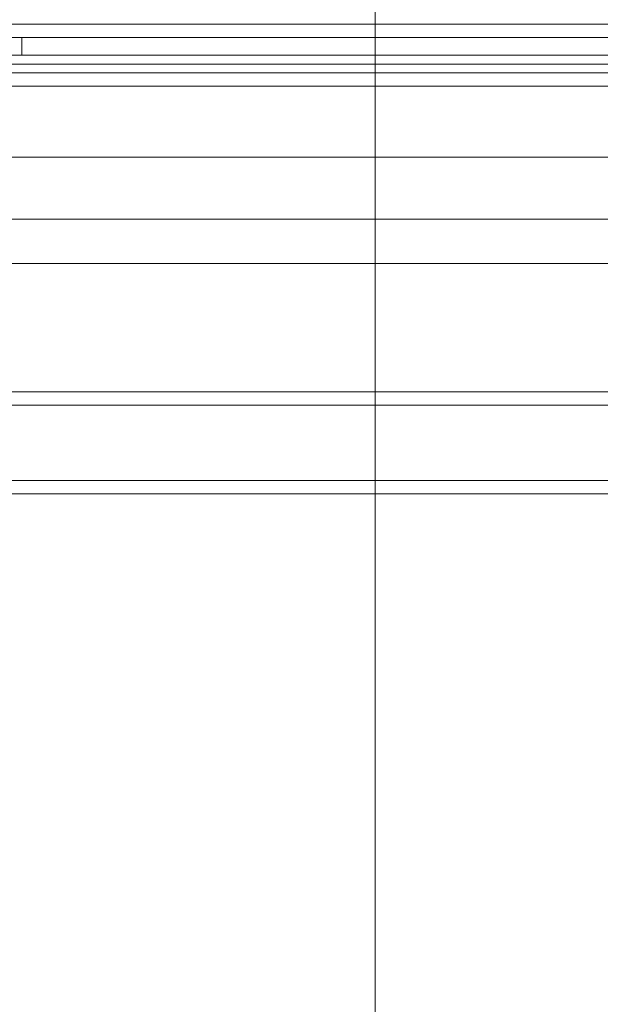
# Model space of a CAD drawing. Header units: millimetres. Extents: x -1970 to 61924, y -58230 to 6847.
# Tile 666 of 925: x 24900 to 25031, y 1073 to 1295. Entities that reach past the tile are written whole.
import ezdxf

# ---------------------------------------------------------------- set-up
doc = ezdxf.new("R2010")
doc.units = ezdxf.units.MM
for name, color, linetype, lineweight in [('COTAS_P', 1, 'Continuous', 0), ('lateral_briquetadora', 7, 'Continuous', 0), ('lateral_C05', 7, 'Continuous', 0)]:
    doc.layers.add(name, color=color, linetype=linetype, lineweight=lineweight)
doc.dimstyles.new('R19_100', dxfattribs={"dimtxt": 250, "dimasz": 150, "dimexe": 150, "dimexo": 80, "dimgap": 100, "dimtad": 1, "dimtih": 1, "dimtoh": 1, "dimdsep": 46, "dimcen": 0.09, "dimadec": 0, "dimazin": 0, "dimtfac": 1, "dimtdec": 4, "dimtofl": 0, "dimtmove": 0, "dimatfit": 3, "dimfxl": 1, "dimtolj": 1, "dimtzin": 0, "dimarcsym": 0})

# ---------------------------------------------------------------- blocks, each defined once
blk = doc.blocks.new('DIM_R26_6')
at = {"layer": 'COTAS_P'}
for p, q in [((24580.07, 3250), (24980.07, 3250)), ((24980.07, 3250), (24935.07, 3100)), ((24980.07, 0), (24980.07, 3250)), ((24980.07, 3250), (25025.07, 3100)), ((24980.07, 0), (24935.07, 150)), ((24980.07, 0), (25025.07, 150)), ((24580.07, 0), (24980.07, 0))]:
    blk.add_line(p, q, dxfattribs=at)
blk.add_text('3250 P', height=250, rotation=90, dxfattribs=at).set_placement((24880.07, 1625))
blk = doc.blocks.new('DIM_R26_7')
at = {"layer": 'COTAS_P'}
for p, q in [((24250.07, 2141), (24400.07, 2186)), ((26750.07, 2141), (26600.07, 2186)), ((24250.07, 1241), (24250.07, 2141)), ((24250.07, 2141), (26750.07, 2141)), ((24250.07, 2141), (24400.07, 2096)), ((26750.07, 2141), (26600.07, 2096)), ((26750.07, 1241), (26750.07, 2141))]:
    blk.add_line(p, q, dxfattribs=at)
blk.add_text('2500 P', height=250, dxfattribs=at).set_placement((25500.07, 2241))

msp = doc.modelspace()

# ---------------------------------------------------------------- linework, layer by layer
at = {"layer": 'lateral_briquetadora'}
for p, q in [((24980.067, 1296), (24980.067, 1264)), ((24570.067, 1285), (25130.067, 1285)), ((23750.067, 1264), (25950.067, 1264)), ((24980.067, 1264), (24000.067, 1264)), ((24150.067, 1264), (25950.067, 1264)), ((23750.067, 1250), (25950.067, 1250)), ((23900.067, 1250), (25800.067, 1250)), ((24150.067, 1250), (25800.067, 1250)), ((23750.067, 1240), (25950.067, 1240)), ((23900.067, 1240), (25800.067, 1240))]:
    msp.add_line(p, q, dxfattribs=at)
at = {"layer": 'lateral_C05'}
for p, q in [((24250.067, 1294), (26750.067, 1294)), ((24310.067, 1294), (26690.067, 1294)), ((24927.571, 1294), (24927.581, 1294)), ((24927.581, 1294), (24927.598, 1294)), ((24927.598, 1294), (24927.622, 1294)), ((24927.622, 1294), (24927.653, 1294)), ((24927.653, 1294), (24927.69, 1294)), ((24927.69, 1294), (24927.733, 1294)), ((24927.733, 1294), (24927.783, 1294)), ((24927.783, 1294), (24927.84, 1294)), ((24927.84, 1294), (24927.902, 1294)), ((24927.902, 1294), (24927.971, 1294)), ((24927.971, 1294), (24928.045, 1294)), ((24928.045, 1294), (24928.125, 1294)), ((24928.125, 1294), (24928.211, 1294)), ((24928.211, 1294), (24928.302, 1294)), ((24928.302, 1294), (24928.397, 1294)), ((24928.397, 1294), (24928.498, 1294)), ((24928.498, 1294), (24928.603, 1294)), ((24928.603, 1294), (24928.712, 1294)), ((24928.712, 1294), (24928.825, 1294)), ((24928.825, 1294), (24928.942, 1294)), ((24928.942, 1294), (24929.063, 1294)), ((24929.063, 1294), (24929.186, 1294)), ((24929.186, 1294), (24929.313, 1294)), ((24929.313, 1294), (24929.442, 1294)), ((24929.442, 1294), (24929.573, 1294)), ((24929.573, 1294), (24929.706, 1294)), ((24929.706, 1294), (24929.84, 1294)), ((24929.84, 1294), (24929.976, 1294)), ((24929.976, 1294), (24930.112, 1294)), ((24930.112, 1294), (24930.249, 1294)), ((24930.249, 1294), (24930.386, 1294)), ((24930.386, 1294), (24930.523, 1294)), ((24930.523, 1294), (24930.659, 1294)), ((24930.659, 1294), (24930.795, 1294)), ((24930.795, 1294), (24930.929, 1294)), ((24930.929, 1294), (24931.062, 1294)), ((24931.062, 1294), (24931.193, 1294)), ((24931.193, 1294), (24931.322, 1294)), ((24931.322, 1294), (24931.449, 1294)), ((24931.449, 1294), (24931.572, 1294)), ((24931.572, 1294), (24931.692, 1294)), ((24931.692, 1294), (24931.809, 1294)), ((24931.809, 1294), (24931.923, 1294)), ((24931.923, 1294), (24932.032, 1294)), ((24932.032, 1294), (24932.137, 1294)), ((24932.137, 1294), (24932.238, 1294)), ((24932.238, 1294), (24932.333, 1294)), ((24932.333, 1294), (24932.424, 1294)), ((24932.424, 1294), (24932.51, 1294)), ((24932.51, 1294), (24932.59, 1294)), ((24932.59, 1294), (24932.664, 1294)), ((24932.664, 1294), (24932.733, 1294)), ((24932.733, 1294), (24932.795, 1294)), ((24932.795, 1294), (24932.852, 1294)), ((24932.852, 1294), (24932.902, 1294)), ((24932.902, 1294), (24932.945, 1294)), ((24932.945, 1294), (24932.982, 1294)), ((24932.982, 1294), (24933.013, 1294)), ((24933.013, 1294), (24933.037, 1294)), ((24933.037, 1294), (24933.054, 1294)), ((24933.054, 1294), (24933.064, 1294)), ((24250.067, 1291), (26750.067, 1291)), ((24310.067, 1291), (26690.067, 1291)), ((24900.317, 1287), (24900.317, 1291)), ((24900.317, 1291), (25499.567, 1291)), ((24923.326, 1291), (24923.341, 1291)), ((24923.341, 1291), (24923.363, 1291)), ((24923.363, 1291), (24923.393, 1291)), ((24923.393, 1291), (24923.43, 1291)), ((24923.43, 1291), (24923.474, 1291)), ((24923.474, 1291), (24923.525, 1291)), ((24923.525, 1291), (24923.583, 1291)), ((24923.583, 1291), (24923.648, 1291)), ((24923.648, 1291), (24923.719, 1291)), ((24923.719, 1291), (24923.797, 1291)), ((24923.797, 1291), (24923.882, 1291)), ((24923.882, 1291), (24923.972, 1291)), ((24923.972, 1291), (24924.068, 1291)), ((24924.068, 1291), (24924.17, 1291)), ((24924.17, 1291), (24924.277, 1291)), ((24924.277, 1291), (24924.389, 1291)), ((24924.389, 1291), (24924.506, 1291)), ((24924.506, 1291), (24924.628, 1291)), ((24924.628, 1291), (24924.753, 1291)), ((24924.753, 1291), (24924.883, 1291)), ((24924.883, 1291), (24925.016, 1291)), ((24925.016, 1291), (24925.152, 1291)), ((24925.152, 1291), (24925.291, 1291)), ((24925.211, 1291), (24925.198, 1291)), ((24925.204, 1291), (24925.221, 1291)), ((24925.231, 1291), (24925.211, 1291)), ((24925.221, 1291), (24925.245, 1291)), ((24925.259, 1291), (24925.231, 1291)), ((24925.245, 1291), (24925.277, 1291)), ((24925.294, 1291), (24925.259, 1291)), ((24925.277, 1291), (24925.316, 1291)), ((24925.291, 1291), (24925.433, 1291)), ((24925.336, 1291), (24925.294, 1291)), ((24925.316, 1291), (24925.362, 1291)), ((24925.385, 1291), (24925.336, 1291)), ((24925.362, 1291), (24925.415, 1291)), ((24925.442, 1291), (24925.385, 1291)), ((24925.415, 1291), (24925.475, 1291)), ((24925.433, 1291), (24925.577, 1291)), ((24925.505, 1291), (24925.442, 1291)), ((24925.475, 1291), (24925.542, 1291)), ((24925.575, 1291), (24925.505, 1291)), ((24925.542, 1291), (24925.615, 1291)), ((24925.651, 1291), (24925.575, 1291)), ((24925.577, 1291), (24925.723, 1291)), ((24925.615, 1291), (24925.695, 1291)), ((24925.651, 1291), (24929.901, 1291)), ((24925.695, 1291), (24925.78, 1291)), ((24925.723, 1291), (24925.87, 1291)), ((24925.78, 1291), (24925.872, 1291)), ((24925.87, 1291), (24926.019, 1291)), ((24925.872, 1291), (24925.97, 1291)), ((24925.97, 1291), (24926.073, 1291)), ((24926.019, 1291), (24926.168, 1291)), ((24926.073, 1291), (24926.182, 1291)), ((24926.168, 1291), (24926.317, 1291)), ((24926.182, 1291), (24926.295, 1291)), ((24926.295, 1291), (24926.413, 1291)), ((24926.317, 1291), (24934.317, 1291)), ((24926.413, 1291), (24926.536, 1291)), ((24926.536, 1291), (24926.663, 1291)), ((24926.663, 1291), (24926.793, 1291)), ((24926.793, 1291), (24926.927, 1291)), ((24926.927, 1291), (24927.064, 1291)), ((24927.064, 1291), (24927.204, 1291)), ((24927.204, 1291), (24927.347, 1291)), ((24927.347, 1291), (24927.491, 1291)), ((24927.491, 1291), (24927.638, 1291)), ((24927.571, 1291), (24927.581, 1291)), ((24927.581, 1291), (24927.598, 1291)), ((24927.598, 1291), (24927.622, 1291)), ((24927.622, 1291), (24927.653, 1291)), ((24927.638, 1291), (24927.785, 1291)), ((24927.653, 1291), (24927.69, 1291)), ((24927.69, 1291), (24927.733, 1291)), ((24927.733, 1291), (24927.783, 1291)), ((24927.783, 1291), (24927.84, 1291)), ((24927.785, 1291), (24927.934, 1291)), ((24927.84, 1291), (24927.902, 1291)), ((24927.902, 1291), (24927.971, 1291)), ((24927.934, 1291), (24928.083, 1291)), ((24927.971, 1291), (24928.045, 1291)), ((24928.045, 1291), (24928.125, 1291)), ((24928.083, 1291), (24928.233, 1291)), ((24928.125, 1291), (24928.211, 1291)), ((24928.211, 1291), (24928.302, 1291)), ((24928.233, 1291), (24928.382, 1291)), ((24928.302, 1291), (24928.397, 1291)), ((24928.382, 1291), (24928.531, 1291)), ((24928.397, 1291), (24928.498, 1291)), ((24928.498, 1291), (24928.603, 1291)), ((24928.531, 1291), (24928.679, 1291)), ((24928.603, 1291), (24928.712, 1291)), ((24928.679, 1291), (24928.826, 1291)), ((24928.712, 1291), (24928.825, 1291)), ((24928.825, 1291), (24928.942, 1291)), ((24928.826, 1291), (24928.972, 1291)), ((24928.942, 1291), (24929.063, 1291)), ((24928.972, 1291), (24929.115, 1291)), ((24929.063, 1291), (24929.186, 1291)), ((24929.115, 1291), (24929.256, 1291)), ((24929.186, 1291), (24929.313, 1291)), ((24929.256, 1291), (24929.395, 1291)), ((24929.313, 1291), (24929.442, 1291)), ((24929.395, 1291), (24929.53, 1291)), ((24929.442, 1291), (24929.573, 1291)), ((24929.53, 1291), (24929.662, 1291)), ((24929.573, 1291), (24929.706, 1291)), ((24929.662, 1291), (24929.791, 1291)), ((24929.706, 1291), (24929.84, 1291)), ((24929.791, 1291), (24929.916, 1291)), ((24929.84, 1291), (24929.976, 1291)), ((24929.901, 1291), (24929.983, 1291)), ((24929.916, 1291), (24930.036, 1291)), ((24929.976, 1291), (24930.112, 1291)), ((24930.071, 1291), (24929.983, 1291)), ((24930.036, 1291), (24930.152, 1291)), ((24930.165, 1291), (24930.071, 1291)), ((24930.112, 1291), (24930.249, 1291)), ((24930.152, 1291), (24930.262, 1291)), ((24930.265, 1291), (24930.165, 1291)), ((24930.249, 1291), (24930.386, 1291)), ((24930.262, 1291), (24930.368, 1291)), ((24930.37, 1291), (24930.265, 1291)), ((24930.368, 1291), (24930.468, 1291)), ((24930.48, 1291), (24930.37, 1291)), ((24930.386, 1291), (24930.523, 1291)), ((24930.468, 1291), (24930.563, 1291)), ((24930.595, 1291), (24930.48, 1291)), ((24930.523, 1291), (24930.659, 1291)), ((24930.563, 1291), (24930.652, 1291)), ((24930.715, 1291), (24930.595, 1291)), ((24930.652, 1291), (24930.734, 1291)), ((24930.659, 1291), (24930.795, 1291)), ((24930.839, 1291), (24930.715, 1291)), ((24930.734, 1291), (24934.984, 1291)), ((24930.795, 1291), (24930.929, 1291)), ((24930.967, 1291), (24930.839, 1291)), ((24930.929, 1291), (24931.062, 1291)), ((24931.098, 1291), (24930.967, 1291)), ((24931.062, 1291), (24931.193, 1291)), ((24931.233, 1291), (24931.098, 1291)), ((24931.193, 1291), (24931.322, 1291)), ((24931.371, 1291), (24931.233, 1291)), ((24931.322, 1291), (24931.449, 1291)), ((24931.511, 1291), (24931.371, 1291)), ((24931.449, 1291), (24931.572, 1291)), ((24931.654, 1291), (24931.511, 1291)), ((24931.572, 1291), (24931.692, 1291)), ((24931.798, 1291), (24931.654, 1291)), ((24931.692, 1291), (24931.809, 1291)), ((24931.944, 1291), (24931.798, 1291)), ((24931.809, 1291), (24931.923, 1291)), ((24931.923, 1291), (24932.032, 1291)), ((24932.092, 1291), (24931.944, 1291)), ((24932.032, 1291), (24932.137, 1291)), ((24932.24, 1291), (24932.092, 1291)), ((24932.137, 1291), (24932.238, 1291)), ((24932.238, 1291), (24932.333, 1291)), ((24932.389, 1291), (24932.24, 1291)), ((24932.333, 1291), (24932.424, 1291)), ((24932.538, 1291), (24932.389, 1291)), ((24932.424, 1291), (24932.51, 1291)), ((24932.51, 1291), (24932.59, 1291)), ((24932.687, 1291), (24932.538, 1291)), ((24932.59, 1291), (24932.664, 1291)), ((24932.664, 1291), (24932.733, 1291)), ((24932.835, 1291), (24932.687, 1291)), ((24932.733, 1291), (24932.795, 1291)), ((24932.795, 1291), (24932.852, 1291)), ((24932.982, 1291), (24932.835, 1291)), ((24932.852, 1291), (24932.902, 1291)), ((24932.902, 1291), (24932.945, 1291)), ((24932.945, 1291), (24932.982, 1291)), ((24933.128, 1291), (24932.982, 1291)), ((24932.982, 1291), (24933.013, 1291)), ((24933.013, 1291), (24933.037, 1291)), ((24933.037, 1291), (24933.054, 1291)), ((24933.054, 1291), (24933.064, 1291)), ((24933.272, 1291), (24933.128, 1291)), ((24933.414, 1291), (24933.272, 1291)), ((24933.553, 1291), (24933.414, 1291)), ((24933.69, 1291), (24933.553, 1291)), ((24933.824, 1291), (24933.69, 1291)), ((24933.955, 1291), (24933.824, 1291)), ((24934.081, 1291), (24933.955, 1291)), ((24934.204, 1291), (24934.081, 1291)), ((24934.322, 1291), (24934.204, 1291)), ((24934.317, 1291), (24934.465, 1291)), ((24934.436, 1291), (24934.322, 1291)), ((24934.545, 1291), (24934.436, 1291)), ((24934.465, 1291), (24934.612, 1291)), ((24934.648, 1291), (24934.545, 1291)), ((24934.612, 1291), (24934.758, 1291)), ((24934.747, 1291), (24934.648, 1291)), ((24934.839, 1291), (24934.747, 1291)), ((24934.758, 1291), (24934.903, 1291)), ((24934.926, 1291), (24934.839, 1291)), ((24934.903, 1291), (24935.046, 1291)), ((24935.006, 1291), (24934.926, 1291)), ((24934.984, 1291), (24935.056, 1291)), ((24935.08, 1291), (24935.006, 1291)), ((24935.046, 1291), (24935.188, 1291)), ((24935.056, 1291), (24935.122, 1291)), ((24935.148, 1291), (24935.08, 1291)), ((24935.122, 1291), (24935.182, 1291)), ((24935.209, 1291), (24935.148, 1291)), ((24935.182, 1291), (24935.236, 1291)), ((24935.188, 1291), (24935.328, 1291)), ((24935.263, 1291), (24935.209, 1291)), ((24935.236, 1291), (24935.284, 1291)), ((24935.31, 1291), (24935.263, 1291)), ((24935.284, 1291), (24935.326, 1291)), ((24935.35, 1291), (24935.31, 1291)), ((24935.326, 1291), (24935.361, 1291)), ((24935.328, 1291), (24935.466, 1291)), ((24935.383, 1291), (24935.35, 1291)), ((24935.361, 1291), (24935.39, 1291)), ((24935.409, 1291), (24935.383, 1291)), ((24935.39, 1291), (24935.413, 1291)), ((24935.413, 1291), (24935.429, 1291)), ((24935.439, 1291), (24935.428, 1291)), ((24935.466, 1291), (24935.6, 1291)), ((24935.6, 1291), (24935.732, 1291)), ((24935.732, 1291), (24935.86, 1291)), ((24935.86, 1291), (24935.984, 1291)), ((24935.984, 1291), (24936.105, 1291)), ((24936.105, 1291), (24936.221, 1291)), ((24936.221, 1291), (24936.332, 1291)), ((24936.332, 1291), (24936.439, 1291)), ((24936.439, 1291), (24936.54, 1291)), ((24936.54, 1291), (24936.637, 1291)), ((24936.637, 1291), (24936.727, 1291)), ((24936.727, 1291), (24936.812, 1291)), ((24936.812, 1291), (24936.891, 1291)), ((24936.891, 1291), (24936.963, 1291)), ((24936.963, 1291), (24937.029, 1291)), ((24937.029, 1291), (24937.089, 1291)), ((24937.089, 1291), (24937.142, 1291)), ((24937.142, 1291), (24937.188, 1291)), ((24937.188, 1291), (24937.228, 1291)), ((24937.228, 1291), (24937.26, 1291)), ((24937.26, 1291), (24937.285, 1291)), ((24937.285, 1291), (24937.303, 1291)), ((24937.303, 1291), (24937.314, 1291)), ((24300.067, 1287), (26700.067, 1287)), ((24900.317, 1287), (25499.567, 1287)), ((24923.326, 1287), (24923.341, 1287)), ((24923.341, 1287), (24923.363, 1287)), ((24923.363, 1287), (24923.393, 1287)), ((24923.393, 1287), (24923.43, 1287)), ((24923.43, 1287), (24923.474, 1287)), ((24923.474, 1287), (24923.525, 1287)), ((24923.525, 1287), (24923.583, 1287)), ((24923.583, 1287), (24923.648, 1287)), ((24923.648, 1287), (24923.719, 1287)), ((24923.719, 1287), (24923.797, 1287)), ((24923.797, 1287), (24923.882, 1287)), ((24923.882, 1287), (24923.972, 1287)), ((24923.972, 1287), (24924.068, 1287)), ((24924.068, 1287), (24924.17, 1287)), ((24924.17, 1287), (24924.277, 1287)), ((24924.277, 1287), (24924.389, 1287)), ((24924.389, 1287), (24924.506, 1287)), ((24924.506, 1287), (24924.628, 1287)), ((24924.628, 1287), (24924.753, 1287)), ((24924.753, 1287), (24924.883, 1287)), ((24924.883, 1287), (24925.016, 1287)), ((24925.016, 1287), (24925.152, 1287)), ((24925.152, 1287), (24925.291, 1287)), ((24925.211, 1287), (24925.198, 1287)), ((24925.204, 1287), (24925.221, 1287)), ((24925.231, 1287), (24925.211, 1287)), ((24925.221, 1287), (24925.245, 1287)), ((24925.259, 1287), (24925.231, 1287)), ((24925.245, 1287), (24925.277, 1287)), ((24925.294, 1287), (24925.259, 1287)), ((24925.277, 1287), (24925.316, 1287)), ((24925.291, 1287), (24925.433, 1287)), ((24925.336, 1287), (24925.294, 1287)), ((24925.316, 1287), (24925.362, 1287)), ((24925.385, 1287), (24925.336, 1287)), ((24925.362, 1287), (24925.415, 1287)), ((24925.442, 1287), (24925.385, 1287)), ((24925.415, 1287), (24925.475, 1287)), ((24925.433, 1287), (24925.577, 1287)), ((24925.505, 1287), (24925.442, 1287)), ((24925.475, 1287), (24925.542, 1287)), ((24925.575, 1287), (24925.505, 1287)), ((24925.542, 1287), (24925.615, 1287)), ((24925.651, 1287), (24925.575, 1287)), ((24925.577, 1287), (24925.723, 1287)), ((24925.615, 1287), (24925.695, 1287)), ((24925.651, 1287), (24929.901, 1287)), ((24925.695, 1287), (24925.78, 1287)), ((24925.723, 1287), (24925.87, 1287)), ((24925.78, 1287), (24925.872, 1287)), ((24925.87, 1287), (24926.019, 1287)), ((24925.872, 1287), (24925.97, 1287)), ((24925.97, 1287), (24926.073, 1287)), ((24926.019, 1287), (24926.168, 1287)), ((24926.073, 1287), (24926.182, 1287)), ((24926.168, 1287), (24926.317, 1287)), ((24926.182, 1287), (24926.295, 1287)), ((24926.295, 1287), (24926.413, 1287)), ((24926.317, 1287), (24934.317, 1287)), ((24926.413, 1287), (24926.536, 1287)), ((24926.536, 1287), (24926.663, 1287)), ((24926.663, 1287), (24926.793, 1287)), ((24926.793, 1287), (24926.927, 1287)), ((24926.927, 1287), (24927.064, 1287)), ((24927.064, 1287), (24927.204, 1287)), ((24927.204, 1287), (24927.347, 1287)), ((24927.347, 1287), (24927.491, 1287)), ((24927.491, 1287), (24927.638, 1287)), ((24927.571, 1287), (24927.581, 1287)), ((24927.581, 1287), (24927.598, 1287)), ((24927.598, 1287), (24927.622, 1287)), ((24927.622, 1287), (24927.653, 1287)), ((24927.638, 1287), (24927.785, 1287)), ((24927.653, 1287), (24927.69, 1287)), ((24927.69, 1287), (24927.733, 1287)), ((24927.733, 1287), (24927.783, 1287)), ((24927.783, 1287), (24927.84, 1287)), ((24927.785, 1287), (24927.934, 1287)), ((24927.84, 1287), (24927.902, 1287)), ((24927.902, 1287), (24927.971, 1287)), ((24927.934, 1287), (24928.083, 1287)), ((24927.971, 1287), (24928.045, 1287)), ((24928.045, 1287), (24928.125, 1287)), ((24928.083, 1287), (24928.233, 1287)), ((24928.125, 1287), (24928.211, 1287)), ((24928.211, 1287), (24928.302, 1287)), ((24928.233, 1287), (24928.382, 1287)), ((24928.302, 1287), (24928.397, 1287)), ((24928.382, 1287), (24928.531, 1287)), ((24928.397, 1287), (24928.498, 1287)), ((24928.498, 1287), (24928.603, 1287)), ((24928.531, 1287), (24928.679, 1287)), ((24928.603, 1287), (24928.712, 1287)), ((24928.679, 1287), (24928.826, 1287)), ((24928.712, 1287), (24928.825, 1287)), ((24928.825, 1287), (24928.942, 1287)), ((24928.826, 1287), (24928.972, 1287)), ((24928.942, 1287), (24929.063, 1287)), ((24928.972, 1287), (24929.115, 1287)), ((24929.063, 1287), (24929.186, 1287)), ((24929.115, 1287), (24929.256, 1287)), ((24929.186, 1287), (24929.313, 1287)), ((24929.256, 1287), (24929.395, 1287)), ((24929.313, 1287), (24929.442, 1287)), ((24929.395, 1287), (24929.53, 1287)), ((24929.442, 1287), (24929.573, 1287)), ((24929.53, 1287), (24929.662, 1287)), ((24929.573, 1287), (24929.706, 1287)), ((24929.662, 1287), (24929.791, 1287)), ((24929.706, 1287), (24929.84, 1287)), ((24929.791, 1287), (24929.916, 1287)), ((24929.84, 1287), (24929.976, 1287)), ((24929.901, 1287), (24929.983, 1287)), ((24929.916, 1287), (24930.036, 1287)), ((24929.976, 1287), (24930.112, 1287)), ((24930.071, 1287), (24929.983, 1287)), ((24930.036, 1287), (24930.152, 1287)), ((24930.165, 1287), (24930.071, 1287)), ((24930.112, 1287), (24930.249, 1287)), ((24930.152, 1287), (24930.262, 1287)), ((24930.265, 1287), (24930.165, 1287)), ((24930.386, 1287), (24930.249, 1287)), ((24930.262, 1287), (24930.368, 1287)), ((24930.37, 1287), (24930.265, 1287)), ((24930.368, 1287), (24930.468, 1287)), ((24930.48, 1287), (24930.37, 1287)), ((24930.386, 1287), (24930.523, 1287)), ((24930.468, 1287), (24930.563, 1287)), ((24930.595, 1287), (24930.48, 1287)), ((24930.523, 1287), (24930.659, 1287)), ((24930.563, 1287), (24930.652, 1287)), ((24930.715, 1287), (24930.595, 1287)), ((24930.652, 1287), (24930.734, 1287)), ((24930.795, 1287), (24930.659, 1287)), ((24930.839, 1287), (24930.715, 1287)), ((24930.734, 1287), (24934.984, 1287)), ((24930.795, 1287), (24930.929, 1287)), ((24930.967, 1287), (24930.839, 1287)), ((24931.062, 1287), (24930.929, 1287)), ((24931.098, 1287), (24930.967, 1287)), ((24931.193, 1287), (24931.062, 1287)), ((24931.233, 1287), (24931.098, 1287)), ((24931.322, 1287), (24931.193, 1287)), ((24931.371, 1287), (24931.233, 1287)), ((24931.449, 1287), (24931.322, 1287)), ((24931.511, 1287), (24931.371, 1287)), ((24931.449, 1287), (24931.572, 1287)), ((24931.654, 1287), (24931.511, 1287)), ((24931.572, 1287), (24931.692, 1287)), ((24931.798, 1287), (24931.654, 1287)), ((24931.692, 1287), (24931.809, 1287)), ((24931.944, 1287), (24931.798, 1287)), ((24931.809, 1287), (24931.923, 1287)), ((24931.923, 1287), (24932.032, 1287)), ((24932.092, 1287), (24931.944, 1287)), ((24932.032, 1287), (24932.137, 1287)), ((24932.24, 1287), (24932.092, 1287)), ((24932.137, 1287), (24932.238, 1287)), ((24932.238, 1287), (24932.333, 1287)), ((24932.389, 1287), (24932.24, 1287)), ((24932.333, 1287), (24932.424, 1287)), ((24932.538, 1287), (24932.389, 1287)), ((24932.424, 1287), (24932.51, 1287)), ((24932.51, 1287), (24932.59, 1287)), ((24932.687, 1287), (24932.538, 1287)), ((24932.59, 1287), (24932.664, 1287)), ((24932.664, 1287), (24932.733, 1287)), ((24932.835, 1287), (24932.687, 1287)), ((24932.733, 1287), (24932.795, 1287)), ((24932.795, 1287), (24932.852, 1287)), ((24932.982, 1287), (24932.835, 1287)), ((24932.852, 1287), (24932.902, 1287)), ((24932.902, 1287), (24932.945, 1287)), ((24932.945, 1287), (24932.982, 1287)), ((24932.982, 1287), (24933.013, 1287)), ((24933.128, 1287), (24932.982, 1287)), ((24933.013, 1287), (24933.037, 1287)), ((24933.037, 1287), (24933.054, 1287)), ((24933.054, 1287), (24933.064, 1287)), ((24933.272, 1287), (24933.128, 1287)), ((24933.414, 1287), (24933.272, 1287)), ((24933.553, 1287), (24933.414, 1287)), ((24933.69, 1287), (24933.553, 1287)), ((24933.824, 1287), (24933.69, 1287)), ((24933.955, 1287), (24933.824, 1287)), ((24934.081, 1287), (24933.955, 1287)), ((24934.204, 1287), (24934.081, 1287)), ((24934.322, 1287), (24934.204, 1287)), ((24934.317, 1287), (24934.465, 1287)), ((24934.436, 1287), (24934.322, 1287)), ((24934.545, 1287), (24934.436, 1287)), ((24934.465, 1287), (24934.612, 1287)), ((24934.648, 1287), (24934.545, 1287)), ((24934.612, 1287), (24934.758, 1287)), ((24934.747, 1287), (24934.648, 1287)), ((24934.839, 1287), (24934.747, 1287)), ((24934.758, 1287), (24934.903, 1287)), ((24934.926, 1287), (24934.839, 1287)), ((24934.903, 1287), (24935.046, 1287)), ((24935.006, 1287), (24934.926, 1287)), ((24934.984, 1287), (24935.056, 1287)), ((24935.08, 1287), (24935.006, 1287)), ((24935.046, 1287), (24935.188, 1287)), ((24935.056, 1287), (24935.122, 1287)), ((24935.148, 1287), (24935.08, 1287)), ((24935.122, 1287), (24935.182, 1287)), ((24935.209, 1287), (24935.148, 1287)), ((24935.182, 1287), (24935.236, 1287)), ((24935.188, 1287), (24935.328, 1287)), ((24935.263, 1287), (24935.209, 1287)), ((24935.236, 1287), (24935.284, 1287)), ((24935.31, 1287), (24935.263, 1287)), ((24935.284, 1287), (24935.326, 1287)), ((24935.35, 1287), (24935.31, 1287)), ((24935.326, 1287), (24935.361, 1287)), ((24935.328, 1287), (24935.466, 1287)), ((24935.383, 1287), (24935.35, 1287)), ((24935.361, 1287), (24935.39, 1287)), ((24935.409, 1287), (24935.383, 1287)), ((24935.39, 1287), (24935.413, 1287)), ((24935.413, 1287), (24935.429, 1287)), ((24935.439, 1287), (24935.428, 1287)), ((24935.466, 1287), (24935.6, 1287)), ((24935.6, 1287), (24935.732, 1287)), ((24935.732, 1287), (24935.86, 1287)), ((24935.86, 1287), (24935.984, 1287)), ((24935.984, 1287), (24936.105, 1287)), ((24936.105, 1287), (24936.221, 1287)), ((24936.221, 1287), (24936.332, 1287)), ((24936.332, 1287), (24936.439, 1287)), ((24936.439, 1287), (24936.54, 1287)), ((24936.54, 1287), (24936.637, 1287)), ((24936.637, 1287), (24936.727, 1287)), ((24936.727, 1287), (24936.812, 1287)), ((24936.812, 1287), (24936.891, 1287)), ((24936.891, 1287), (24936.963, 1287)), ((24936.963, 1287), (24937.029, 1287)), ((24937.029, 1287), (24937.089, 1287)), ((24937.089, 1287), (24937.142, 1287)), ((24937.142, 1287), (24937.188, 1287)), ((24937.188, 1287), (24937.228, 1287)), ((24937.228, 1287), (24937.26, 1287)), ((24937.26, 1287), (24937.285, 1287)), ((24937.285, 1287), (24937.303, 1287)), ((24937.303, 1287), (24937.314, 1287)), ((24300.067, 1283), (26700.067, 1283)), ((24310.067, 1283), (26690.067, 1283)), ((24927.571, 1283), (24927.581, 1283)), ((24927.581, 1283), (24927.598, 1283)), ((24927.598, 1283), (24927.622, 1283)), ((24927.622, 1283), (24927.653, 1283)), ((24927.653, 1283), (24927.69, 1283)), ((24927.69, 1283), (24927.733, 1283)), ((24927.733, 1283), (24927.783, 1283)), ((24927.783, 1283), (24927.84, 1283)), ((24927.84, 1283), (24927.902, 1283)), ((24927.902, 1283), (24927.971, 1283)), ((24927.971, 1283), (24928.045, 1283)), ((24928.045, 1283), (24928.125, 1283)), ((24928.125, 1283), (24928.211, 1283)), ((24928.211, 1283), (24928.302, 1283)), ((24928.302, 1283), (24928.397, 1283)), ((24928.397, 1283), (24928.498, 1283)), ((24928.498, 1283), (24928.603, 1283)), ((24928.603, 1283), (24928.712, 1283)), ((24928.712, 1283), (24928.825, 1283)), ((24928.825, 1283), (24928.942, 1283)), ((24928.942, 1283), (24929.063, 1283)), ((24929.063, 1283), (24929.186, 1283)), ((24929.186, 1283), (24929.313, 1283)), ((24929.313, 1283), (24929.442, 1283)), ((24929.442, 1283), (24929.573, 1283)), ((24929.573, 1283), (24929.706, 1283)), ((24929.706, 1283), (24929.84, 1283)), ((24929.84, 1283), (24929.976, 1283)), ((24929.976, 1283), (24930.112, 1283)), ((24930.112, 1283), (24930.249, 1283)), ((24930.386, 1283), (24930.249, 1283)), ((24930.386, 1283), (24930.523, 1283)), ((24930.523, 1283), (24930.659, 1283)), ((24930.795, 1283), (24930.659, 1283)), ((24930.795, 1283), (24930.929, 1283)), ((24931.062, 1283), (24930.929, 1283)), ((24931.193, 1283), (24931.062, 1283)), ((24931.322, 1283), (24931.193, 1283)), ((24931.449, 1283), (24931.322, 1283)), ((24931.449, 1283), (24931.572, 1283)), ((24931.572, 1283), (24931.692, 1283)), ((24931.692, 1283), (24931.809, 1283)), ((24931.809, 1283), (24931.923, 1283)), ((24931.923, 1283), (24932.032, 1283)), ((24932.032, 1283), (24932.137, 1283)), ((24932.137, 1283), (24932.238, 1283)), ((24932.238, 1283), (24932.333, 1283)), ((24932.333, 1283), (24932.424, 1283)), ((24932.424, 1283), (24932.51, 1283)), ((24932.51, 1283), (24932.59, 1283)), ((24932.59, 1283), (24932.664, 1283)), ((24932.664, 1283), (24932.733, 1283)), ((24932.733, 1283), (24932.795, 1283)), ((24932.795, 1283), (24932.852, 1283)), ((24932.852, 1283), (24932.902, 1283)), ((24932.902, 1283), (24932.945, 1283)), ((24932.945, 1283), (24932.982, 1283)), ((24932.982, 1283), (24933.013, 1283)), ((24933.013, 1283), (24933.037, 1283)), ((24933.037, 1283), (24933.054, 1283)), ((24933.054, 1283), (24933.064, 1283)), ((24310.067, 1280), (26690.067, 1280)), ((24310.067, 1211), (26690.067, 1211)), ((24310.067, 1208), (26690.067, 1208)), ((24250.067, 1191), (26750.067, 1191)), ((24250.067, 1188), (26750.067, 1188))]:
    msp.add_line(p, q, dxfattribs=at)

# ---------------------------------------------------------------- dimensions: what is measured, and where the dimension line sits
at = {"layer": 'COTAS_P'}
for p1, p2, distance, picture, middle in [((24580.067, 0), (24580.067, 3250), -400, 'DIM_R26_6', (24980.067, 1625)), ((24250.067, 1241), (26750.067, 1241), 900, 'DIM_R26_7', (25500.067, 2141))]:
    dim = msp.add_aligned_dim(p1=p1, p2=p2, distance=distance, text='<> P', dimstyle='R19_100', dxfattribs=at)
    dim.commit()
    dim.dimension.update_dxf_attribs({"geometry": picture, "text_midpoint": middle})

doc.saveas('drawing.dxf')
